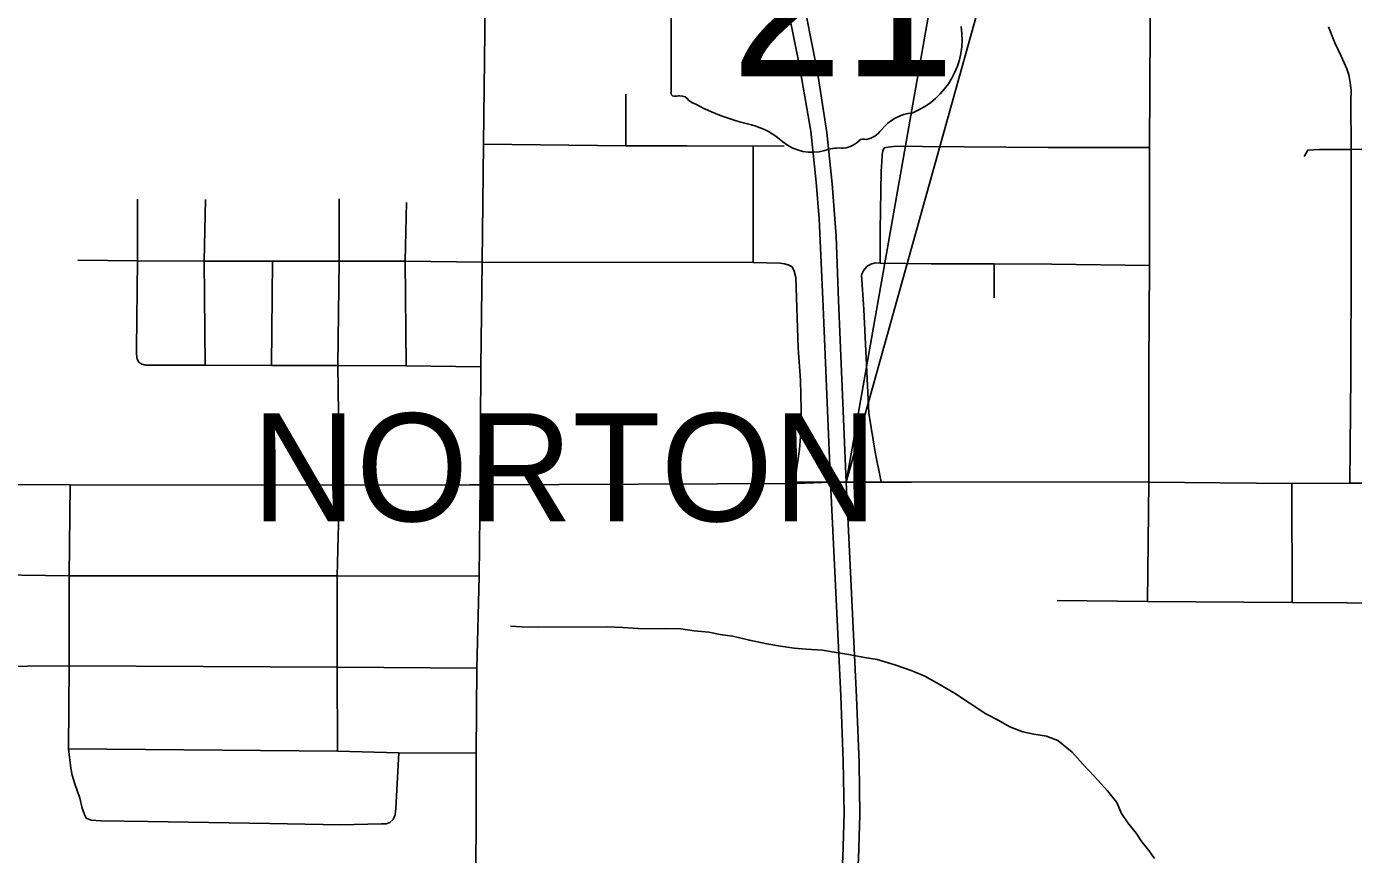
# Model space of a CAD drawing. Extents: x 0 to 34, y -5 to 22.
# Drawn here: x 4.672 to 5.836, y 17.294 to 18.02 of the extents above; entities that cross this region are included whole.
import ezdxf

# ---------------------------------------------------------------- set-up
doc = ezdxf.new("R2010")
doc.units = 0
for name, color, linetype in [('GM_X_City_Street', 7, 'Continuous'), ('GM_X_Corporation_Text', 7, 'Continuous'), ('GM_X_County_Road', 7, 'Continuous'), ('GM_X_Minor_River', 7, 'Continuous'), ('GM_X_State_Route', 7, 'Continuous'), ('GM_X_State_Shield', 7, 'Continuous'), ('SH_Data', 7, 'Continuous'), ('SH_Text', 7, 'Continuous')]:
    doc.layers.add(name, color=color, linetype=linetype)

msp = doc.modelspace()

# ---------------------------------------------------------------- linework, layer by layer
at = {"layer": 'GM_X_City_Street'}
for p, q in [((5.1975, 17.9154), (5.1975, 17.9606)), ((5.3091, 17.8131), (5.3091, 17.915)), ((4.7691, 17.8145), (4.7691, 17.8685)), ((4.8866, 17.7227), (4.8875, 17.8141)), ((5.5203, 17.782), (5.5203, 17.8117)), ((5.6548, 17.5157), (5.656, 17.6203)), ((5.7817, 17.515), (5.7814, 17.6194))]:
    msp.add_line(p, q, dxfattribs=at)
for points in [[(5.656, 17.6203), (5.6561, 17.7219), (5.6565, 17.8103), (5.6565, 17.9139), (5.6572, 18.0186), (5.6581, 18.1281), (5.6584, 18.2401), (5.6588, 18.359), (5.6591, 18.364), (5.66, 18.3682), (5.6621, 18.3715)], [(5.8322, 17.6196), (5.8332, 17.7139), (5.8336, 17.8132), (5.8336, 17.9121), (5.8332, 17.9548), (5.8334, 17.964), (5.8324, 17.9725), (5.8314, 17.9776), (5.8298, 17.9829), (5.8248, 17.9938), (5.8192, 18.0056), (5.8137, 18.0197)], [(5.0725, 17.9168), (5.1975, 17.9154), (5.2508, 17.9153), (5.3091, 17.915), (5.3363, 17.9153)], [(5.4204, 17.8414), (5.4214, 17.8932), (5.4218, 17.9014), (5.4223, 17.9071), (5.4227, 17.9109), (5.4239, 17.9135)], [(5.4239, 17.9135), (5.4275, 17.9142), (5.432, 17.9147), (5.4412, 17.9149), (5.4576, 17.9146), (5.5677, 17.9139), (5.6565, 17.9139)], [(5.7923, 17.9059), (5.7955, 17.9114), (5.8053, 17.9121), (5.8336, 17.9121), (5.8799, 17.9124), (5.9328, 17.9106), (6.0147, 17.9106)], [(4.8283, 17.7229), (4.8276, 17.8143), (4.8286, 17.8681)], [(4.9446, 17.3847), (4.9441, 17.4581), (4.9441, 17.5382), (4.9463, 17.6177), (4.9448, 17.7227), (4.9458, 17.8141), (4.946, 17.8688)], [(5.0047, 17.7224), (5.0038, 17.8141), (5.005, 17.8657)], [(5.4204, 17.8124), (5.4203, 17.8385), (5.4204, 17.8414)], [(4.7168, 17.815), (4.7691, 17.8145), (4.8276, 17.8143), (4.8875, 17.8141), (4.9458, 17.8141), (5.0038, 17.8141), (5.0713, 17.8134), (5.3091, 17.8131), (5.3323, 17.8124), (5.3365, 17.8119), (5.3398, 17.811), (5.3432, 17.8091)], [(4.7703, 17.7255), (4.7689, 17.7283), (4.7682, 17.7326), (4.7682, 17.738), (4.7691, 17.8145)], [(5.3469, 17.6194), (5.3461, 17.6239), (5.3474, 17.6334), (5.3496, 17.649), (5.3514, 17.6713), (5.3505, 17.7099), (5.3484, 17.738), (5.3465, 17.7999), (5.3451, 17.8055), (5.3432, 17.8091)], [(5.4041, 17.8023), (5.4061, 17.8062), (5.4088, 17.8096), (5.4123, 17.8115), (5.4159, 17.8126), (5.4204, 17.8124), (5.4652, 17.8117), (5.5203, 17.8117), (5.571, 17.8114), (5.6565, 17.8103)], [(5.4212, 17.6208), (5.4159, 17.6466), (5.4106, 17.6808), (5.409, 17.7111), (5.4062, 17.7719), (5.4041, 17.8023)], [(4.7703, 17.7255), (4.7729, 17.7238), (4.7762, 17.7229), (4.7831, 17.7231), (4.8283, 17.7229), (4.8866, 17.7227), (4.9448, 17.7227), (5.0047, 17.7224), (5.0703, 17.7215)], [(4.7241, 17.326), (4.7225, 17.3291), (4.7206, 17.3345), (4.7184, 17.3433), (4.7142, 17.3561), (4.7118, 17.3636), (4.7106, 17.3696), (4.7085, 17.3866), (4.7092, 17.4595), (4.709, 17.5382), (4.7099, 17.6182)], [(4.6254, 17.5394), (4.709, 17.5382), (4.9441, 17.5382), (5.0687, 17.5379)], [(5.5757, 17.5166), (5.6548, 17.5157), (5.7817, 17.515), (5.9264, 17.514), (6.0685, 17.5131)], [(4.6258, 17.4609), (4.6284, 17.4598), (4.6313, 17.4593), (4.6358, 17.4588), (4.7092, 17.4595), (4.9441, 17.4581), (5.0668, 17.4574)], [(4.7085, 17.3866), (4.9446, 17.3847), (4.9984, 17.3831), (5.0661, 17.3828)], [(4.9905, 17.322), (4.9934, 17.3246), (4.995, 17.3288), (4.9957, 17.3343), (4.9984, 17.3831)], [(4.7241, 17.326), (4.7284, 17.3241), (4.7369, 17.3234), (4.7781, 17.3229), (4.8852, 17.3212), (4.9472, 17.3201), (4.9832, 17.3208), (4.9872, 17.321), (4.9905, 17.322)]]:
    msp.add_lwpolyline(points, dxfattribs=at)
at = {"layer": 'GM_X_County_Road'}
for points in [[(5.0687, 17.5379), (5.0696, 17.618), (5.0703, 17.7215), (5.0713, 17.8134), (5.0725, 17.9168), (5.0746, 18.0892)], [(4.0053, 17.6199), (4.2003, 17.6201), (4.4006, 17.6192), (4.5493, 17.6189), (4.7099, 17.6182), (4.9463, 17.6177), (5.0601, 17.618)], [(5.0601, 17.618), (5.0696, 17.618), (5.3469, 17.6194), (5.3769, 17.6203), (5.3906, 17.6203), (5.4212, 17.6208), (5.656, 17.6203), (5.7814, 17.6194), (5.8322, 17.6196), (5.9271, 17.6196), (6.0132, 17.6191), (6.0692, 17.6185), (6.3312, 17.6149), (6.3361, 17.6133)], [(5.0625, 16.5558), (5.0622, 16.6002), (5.0619, 16.6294), (5.0619, 16.6337), (5.0625, 16.7238), (5.0624, 16.7562), (5.0622, 16.7716), (5.0617, 16.8195), (5.062, 16.8238), (5.0644, 16.9137), (5.0635, 16.9454), (5.0642, 17.0086), (5.0644, 17.0946), (5.0658, 17.223), (5.0661, 17.3828), (5.0668, 17.4574), (5.0687, 17.5379)]]:
    msp.add_lwpolyline(points, dxfattribs=at)
at = {"layer": 'GM_X_Minor_River'}
for points in [[(5.0961, 17.4942), (5.106, 17.4935), (5.1204, 17.4932), (5.1814, 17.4936), (5.1947, 17.4929), (5.2083, 17.4922), (5.2178, 17.4919), (5.2318, 17.492), (5.2455, 17.4917), (5.2572, 17.4902), (5.2701, 17.4888), (5.28, 17.4869), (5.291, 17.4855), (5.3058, 17.4818), (5.321, 17.4788), (5.3331, 17.4766), (5.3449, 17.4748), (5.3555, 17.4741), (5.3699, 17.473), (5.3801, 17.4715), (5.393, 17.4693), (5.4067, 17.4668), (5.4177, 17.4649), (5.4333, 17.4604), (5.4477, 17.4552), (5.4595, 17.4503), (5.4716, 17.4436), (5.4857, 17.4353), (5.4986, 17.427), (5.5131, 17.4172), (5.5245, 17.4116), (5.534, 17.4059), (5.5454, 17.4014), (5.5552, 17.3996), (5.5662, 17.3977), (5.5761, 17.394), (5.5887, 17.3838), (5.5982, 17.3732), (5.6081, 17.3626), (5.6199, 17.3498)], [(5.6609, 17.2904), (5.6563, 17.2971), (5.6498, 17.3051), (5.6448, 17.3126), (5.6375, 17.3217), (5.6322, 17.33), (5.6279, 17.3395), (5.6199, 17.3498)]]:
    msp.add_lwpolyline(points, dxfattribs=at)
at = {"layer": 'GM_X_State_Route'}
for points in [[(5.2957, 16.5583), (5.2982, 16.6251), (5.3026, 16.6774), (5.3086, 16.7321), (5.3253, 16.846), (5.3272, 16.8587), (5.339, 16.9344), (5.3581, 17.0655), (5.3686, 17.1259), (5.3786, 17.1924), (5.3847, 17.2493), (5.3876, 17.2914), (5.3889, 17.3301), (5.3881, 17.3759), (5.386, 17.433), (5.3769, 17.6203), (5.3702, 17.781), (5.367, 17.8513), (5.3644, 17.8833), (5.3597, 17.9281), (5.3493, 17.987), (5.34, 18.0332)], [(5.3825, 17.1247), (5.3925, 17.1913), (5.3985, 17.2481), (5.4014, 17.2902), (5.4027, 17.3289), (5.4019, 17.3747), (5.3998, 17.4318), (5.3906, 17.6203), (5.384, 17.7798), (5.3819, 17.8361), (5.3783, 17.8821), (5.3735, 17.9269), (5.3656, 17.98), (5.3554, 18.0301)]]:
    msp.add_lwpolyline(points, dxfattribs=at)
at = {"layer": 'GM_X_State_Shield'}
msp.add_line((5.237, 18.1623), (5.237, 17.9622), dxfattribs=at)
for centre, radius, start, end in [((5.4224, 18.0089), 0.0699, 292.3089, 8.9858), ((5.24, 17.9618), 0.00308, 171.9584, 258.3066), ((5.2405, 17.9823), 0.0235, 267.339, 280.6039), ((5.2453, 17.9507), 0.00848, 29.7484, 93.2717), ((5.3524, 18.1305), 0.2019, 240.4129, 257.1985), ((5.4519, 17.906), 0.0383, 94.4031, 142.5768), ((5.2922, 17.8723), 0.0632, 47.1842, 75.836), ((5.4034, 17.9428), 0.0226, 282.8732, 323.2771), ((5.3605, 17.9497), 0.0401, 230.7004, 286.2918), ((5.3837, 17.8805), 0.0329, 85.6951, 111.2099), ((5.3866, 17.9347), 0.0214, 268.777, 315.5493), ((5.4059, 17.9153), 0.00601, 65.7517, 132.6484)]:
    msp.add_arc(centre, radius, start, end, dxfattribs=at)
at = {"layer": 'SH_Data'}
msp.add_line((5.3456, 17.6203), (5.448, 17.6203), dxfattribs=at)
at = {"layer": 'SH_Text'}
msp.add_lwpolyline([(5.7495, 19.6552), (5.3906, 17.6203), (5.7495, 18.9062)], close=True, dxfattribs=at)

# ---------------------------------------------------------------- texts
at = {"layer": 'GM_X_Corporation_Text'}
msp.add_text('NORTON', height=0.0947, rotation=0, dxfattribs=at).set_placement((4.8692, 17.5861))
at = {"layer": 'GM_X_State_Shield'}
msp.add_text('21', height=0.13184, dxfattribs=at).set_placement((5.2897, 17.9763))

doc.saveas('drawing.dxf')
